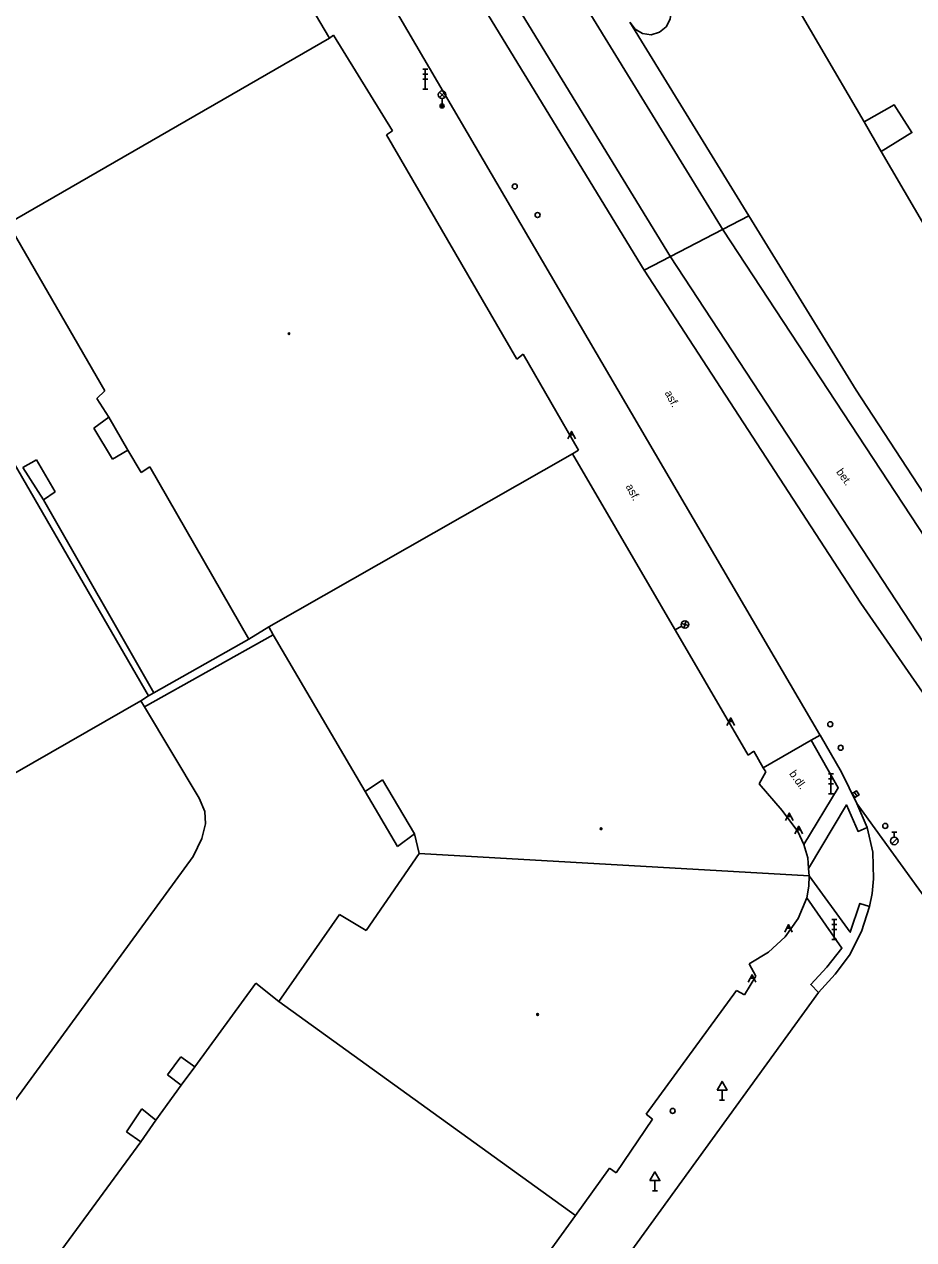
# Model space of a CAD drawing. Extents: x -599770 to -598493, y -1162076 to -1159209.
# Drawn here: x -599074.3 to -599029.8, y -1159556.9 to -1159496.2 of the extents above; entities that cross this region are included whole.
import ezdxf

# ---------------------------------------------------------------- set-up
doc = ezdxf.new("R2010")
doc.units = 0
doc.layers.add('Podklad', color=7, linetype='Continuous')

msp = doc.modelspace()

# ---------------------------------------------------------------- linework, layer by layer
at = {"layer": 'Podklad'}
for p, q in [((-599054.365, -1159498.44), (-599054.115, -1159498.44)), ((-599054.24, -1159499.44), (-599054.24, -1159498.44)), ((-599054.365, -1159498.69), (-599054.115, -1159498.69)), ((-599054.365, -1159498.94), (-599054.115, -1159498.94)), ((-599054.365, -1159499.44), (-599054.115, -1159499.44)), ((-599053.532, -1159499.85), (-599053.267, -1159499.585)), ((-599053.532, -1159499.585), (-599053.267, -1159499.85)), ((-599053.4, -1159499.905), (-599053.4, -1159500.28)), ((-599047.008, -1159516.72), (-599046.833, -1159516.72)), ((-599046.995, -1159516.695), (-599046.845, -1159516.695)), ((-599046.983, -1159516.67), (-599046.858, -1159516.67)), ((-599046.97, -1159516.645), (-599046.87, -1159516.645)), ((-599046.958, -1159516.62), (-599046.883, -1159516.62)), ((-599041.42, -1159526.282), (-599041.75, -1159526.46)), ((-599041.435, -1159526.139), (-599041.075, -1159526.246)), ((-599041.201, -1159526.013), (-599041.309, -1159526.372)), ((-599039.057, -1159531.04), (-599038.882, -1159531.04)), ((-599039.045, -1159531.015), (-599038.895, -1159531.015)), ((-599039.032, -1159530.99), (-599038.907, -1159530.99)), ((-599039.02, -1159530.965), (-599038.92, -1159530.965)), ((-599039.007, -1159530.94), (-599038.932, -1159530.94)), ((-599034.085, -1159533.65), (-599033.835, -1159533.65)), ((-599033.96, -1159534.65), (-599033.96, -1159533.65)), ((-599034.085, -1159533.9), (-599033.835, -1159533.9)), ((-599034.085, -1159534.15), (-599033.835, -1159534.15)), ((-599034.085, -1159534.65), (-599033.835, -1159534.65)), ((-599032.789, -1159534.566), (-599032.651, -1159534.774)), ((-599036.127, -1159535.79), (-599035.952, -1159535.79)), ((-599036.115, -1159535.765), (-599035.965, -1159535.765)), ((-599036.102, -1159535.74), (-599035.977, -1159535.74)), ((-599036.09, -1159535.715), (-599035.99, -1159535.715)), ((-599036.077, -1159535.69), (-599036.002, -1159535.69)), ((-599035.658, -1159536.45), (-599035.483, -1159536.45)), ((-599035.645, -1159536.425), (-599035.495, -1159536.425)), ((-599035.633, -1159536.4), (-599035.508, -1159536.4)), ((-599035.62, -1159536.375), (-599035.52, -1159536.375)), ((-599035.608, -1159536.35), (-599035.533, -1159536.35)), ((-599030.915, -1159536.573), (-599030.665, -1159536.573)), ((-599030.79, -1159536.823), (-599030.79, -1159536.573)), ((-599030.919, -1159537.146), (-599030.654, -1159536.881)), ((-599033.915, -1159540.94), (-599033.665, -1159540.94)), ((-599033.79, -1159541.94), (-599033.79, -1159540.94)), ((-599036.167, -1159541.36), (-599035.992, -1159541.36)), ((-599036.155, -1159541.335), (-599036.005, -1159541.335)), ((-599036.142, -1159541.31), (-599036.017, -1159541.31)), ((-599036.13, -1159541.285), (-599036.03, -1159541.285)), ((-599036.117, -1159541.26), (-599036.042, -1159541.26)), ((-599033.915, -1159541.19), (-599033.665, -1159541.19)), ((-599033.915, -1159541.44), (-599033.665, -1159541.44)), ((-599033.915, -1159541.94), (-599033.665, -1159541.94)), ((-599037.987, -1159543.87), (-599037.812, -1159543.87)), ((-599037.975, -1159543.845), (-599037.825, -1159543.845)), ((-599037.962, -1159543.82), (-599037.837, -1159543.82)), ((-599037.95, -1159543.795), (-599037.85, -1159543.795)), ((-599037.937, -1159543.77), (-599037.862, -1159543.77)), ((-599039.4, -1159549.461), (-599039.4, -1159549.97)), ((-599039.525, -1159549.97), (-599039.275, -1159549.97)), ((-599042.76, -1159553.981), (-599042.76, -1159554.49)), ((-599042.885, -1159554.49), (-599042.635, -1159554.49))]:
    msp.add_line(p, q, dxfattribs=at)
for points in [[(-599039.34, -1159506.49), (-599081.92, -1159437.24), (-599097.95, -1159410.38), (-599103.87, -1159400.3), (-599106.93, -1159394.94), (-599112.18, -1159386.13), (-599122.02, -1159369.06), (-599131.59, -1159352.73), (-599141.23, -1159336.24), (-599151.13, -1159319.11), (-599165.12, -1159295.05), (-599171.44, -1159284.11), (-599177.89, -1159272.64), (-599183.68, -1159262.09), (-599192.24, -1159246.86)], [(-599194.89, -1159248.28), (-599186.31, -1159263.55), (-599180.61, -1159273.94), (-599174.09, -1159285.5), (-599167.84, -1159296.37), (-599153.7, -1159320.73), (-599143.87, -1159337.58), (-599134.14, -1159354.17), (-599124.59, -1159370.66), (-599115.4, -1159386.56), (-599106.63, -1159401.44), (-599100.63, -1159411.8), (-599090.87, -1159427.91), (-599085.27, -1159437.13), (-599041.98, -1159507.82)], [(-599068.8, -1159438.56), (-599067.72, -1159440.4), (-599067.03, -1159441.58), (-599064.38, -1159446.12), (-599063.64, -1159447.39), (-599056.74, -1159459.21), (-599055.91, -1159460.63), (-599054.055, -1159463.812), (-599052.23, -1159466.93), (-599051.39, -1159468.37), (-599044.73, -1159479.79), (-599043.89, -1159481.22), (-599040, -1159487.89), (-599039.14, -1159489.36), (-599032.3, -1159501.07)], [(-599034.5, -1159531.73), (-599034.52, -1159531.7), (-599070.453, -1159470.331), (-599084.88, -1159445.69)], [(-599067.11, -1159469.527), (-599043.29, -1159508.48)], [(-599060.85, -1159493.77), (-599059.02, -1159496.89)], [(-599042.09, -1159495.1), (-599041.95, -1159495.51), (-599041.99, -1159495.94), (-599042.2, -1159496.33), (-599042.53, -1159496.6), (-599042.95, -1159496.72), (-599043.38, -1159496.66), (-599043.75, -1159496.44), (-599044.01, -1159496.09)], [(-599038.07, -1159505.77), (-599044.01, -1159496.09)], [(-599059.02, -1159496.89), (-599075.09, -1159506.15)], [(-599059.02, -1159496.89), (-599058.83, -1159496.75)], [(-599058.83, -1159496.75), (-599055.88, -1159501.52)], [(-599032.3, -1159501.07), (-599030.8, -1159500.22), (-599029.91, -1159501.61), (-599031.44, -1159502.56)], [(-599055.88, -1159501.52), (-599056.18, -1159501.73)], [(-599032.3, -1159501.07), (-599031.44, -1159502.56)], [(-599056.18, -1159501.73), (-599049.66, -1159512.93)], [(-599031.44, -1159502.56), (-599028.12, -1159508.26)], [(-599022.32, -1159539.75), (-599025.24, -1159535.53), (-599032.46, -1159525.13), (-599043.29, -1159508.48), (-599038.07, -1159505.77), (-599032.7, -1159514.48), (-599028.48, -1159520.93), (-599020.59, -1159532.38)], [(-599070.26, -1159514.52), (-599075.09, -1159506.15)], [(-599010.1, -1159549.52), (-599019.22, -1159536.68), (-599024.35, -1159529.31), (-599039.34, -1159506.49)], [(-599012.96, -1159550.69), (-599026.91, -1159530.78), (-599041.98, -1159507.82)], [(-599068.08, -1159529.76), (-599080.11, -1159508.99)], [(-599049.66, -1159512.93), (-599049.35, -1159512.69)], [(-599049.35, -1159512.69), (-599046.58, -1159517.48)], [(-599070.65, -1159514.9), (-599070.26, -1159514.52)], [(-599070.06, -1159515.83), (-599070.65, -1159514.9)], [(-599070.06, -1159515.83), (-599070.8, -1159516.38)], [(-599069.1, -1159517.48), (-599070.06, -1159515.83)], [(-599070.8, -1159516.38), (-599069.88, -1159517.93)], [(-599047.108, -1159516.92), (-599046.92, -1159516.545), (-599046.733, -1159516.92)], [(-599074.36, -1159518.34), (-599073.68, -1159517.97)], [(-599073.68, -1159517.97), (-599072.74, -1159519.57)], [(-599069.88, -1159517.93), (-599069.1, -1159517.48)], [(-599068.44, -1159518.6), (-599069.1, -1159517.48)], [(-599046.88, -1159517.66), (-599062.05, -1159526.31)], [(-599046.58, -1159517.48), (-599046.88, -1159517.66)], [(-599046.88, -1159517.66), (-599038.1, -1159532.72)], [(-599074.36, -1159518.34), (-599073.33, -1159519.96)], [(-599068.01, -1159518.32), (-599068.44, -1159518.6)], [(-599063.05, -1159526.92), (-599068.01, -1159518.32)], [(-599072.74, -1159519.57), (-599073.33, -1159519.96)], [(-599073.33, -1159519.96), (-599067.81, -1159529.6)], [(-599062.05, -1159526.31), (-599063.05, -1159526.92)], [(-599061.84, -1159526.71), (-599062.05, -1159526.31)], [(-599068.27, -1159530.3), (-599061.84, -1159526.71)], [(-599063.05, -1159526.92), (-599067.81, -1159529.6)], [(-599057.25, -1159534.53), (-599061.84, -1159526.71)], [(-599074.76, -1159533.63), (-599068.45, -1159530)], [(-599068.45, -1159530), (-599068.08, -1159529.76)], [(-599068.27, -1159530.3), (-599068.45, -1159530)], [(-599067.81, -1159529.6), (-599068.08, -1159529.76)], [(-599065.54, -1159534.87), (-599068.27, -1159530.3)], [(-599039.157, -1159531.24), (-599038.97, -1159530.865), (-599038.782, -1159531.24)], [(-599034.94, -1159531.97), (-599037.34, -1159533.35)], [(-599035.32, -1159537.18), (-599033.59, -1159534.35), (-599034.94, -1159531.97)], [(-599034.94, -1159531.97), (-599034.5, -1159531.73)], [(-599032.66, -1159535.14), (-599033.43, -1159533.58), (-599034.5, -1159531.73)], [(-599038.1, -1159532.72), (-599037.81, -1159532.53)], [(-599037.81, -1159532.53), (-599037.34, -1159533.35)], [(-599037.22, -1159533.56), (-599037.55, -1159534.16)], [(-599037.34, -1159533.35), (-599037.22, -1159533.56)], [(-599056.37, -1159533.96), (-599057.25, -1159534.53)], [(-599054.77, -1159536.66), (-599056.37, -1159533.96)], [(-599037.55, -1159534.16), (-599036.4, -1159535.48)], [(-599065.25, -1159535.53), (-599065.54, -1159534.87)], [(-599057.25, -1159534.53), (-599055.63, -1159537.29)], [(-599065.23, -1159536.16), (-599065.25, -1159535.53)], [(-599036.4, -1159535.48), (-599035.62, -1159536.54)], [(-599032.14, -1159536.34), (-599032.6, -1159536.53), (-599033.18, -1159535.21), (-599035.08, -1159538.38)], [(-599032.66, -1159535.14), (-599032.14, -1159536.34)], [(-599020.913, -1159551.689), (-599021.06, -1159551.48), (-599028.655, -1159540.686), (-599032.66, -1159535.14)], [(-599065.4, -1159536.89), (-599065.23, -1159536.16)], [(-599036.227, -1159535.99), (-599036.04, -1159535.615), (-599035.852, -1159535.99)], [(-599055.63, -1159537.29), (-599054.77, -1159536.66)], [(-599054.54, -1159537.64), (-599054.77, -1159536.66)], [(-599035.758, -1159536.65), (-599035.57, -1159536.275), (-599035.383, -1159536.65)], [(-599035.62, -1159536.54), (-599035.32, -1159537.18)], [(-599032.14, -1159536.34), (-599031.87, -1159537.57), (-599031.83, -1159538.9), (-599031.9, -1159539.64), (-599032.03, -1159540.28)], [(-599065.84, -1159537.79), (-599065.4, -1159536.89)], [(-599035.32, -1159537.18), (-599035.12, -1159537.86)], [(-599079.54, -1159556.52), (-599065.84, -1159537.79)], [(-599057.19, -1159541.49), (-599054.54, -1159537.64)], [(-599054.54, -1159537.64), (-599035.05, -1159538.76)], [(-599035.12, -1159537.86), (-599035.08, -1159538.38)], [(-599035.08, -1159538.38), (-599035.05, -1159538.76)], [(-599035.05, -1159538.76), (-599035.06, -1159539.27)], [(-599035.05, -1159538.76), (-599032.99, -1159541.57), (-599032.51, -1159540.13), (-599032.03, -1159540.28)], [(-599035.17, -1159539.86), (-599035.6, -1159540.88)], [(-599035.06, -1159539.27), (-599035.17, -1159539.86)], [(-599034.58, -1159544.58), (-599034.97, -1159544.18), (-599034.16, -1159543.32), (-599033.41, -1159542.36), (-599035.17, -1159539.86)], [(-599032.03, -1159540.28), (-599032.43, -1159541.54), (-599033.03, -1159542.71), (-599033.74, -1159543.67), (-599034.58, -1159544.58)], [(-599061.55, -1159545.03), (-599058.52, -1159540.68)], [(-599058.52, -1159540.68), (-599057.19, -1159541.49)], [(-599035.6, -1159540.88), (-599036.25, -1159541.8)], [(-599036.267, -1159541.56), (-599036.08, -1159541.185), (-599035.892, -1159541.56)], [(-599036.25, -1159541.8), (-599037.08, -1159542.57)], [(-599037.08, -1159542.57), (-599038.04, -1159543.15)], [(-599038.04, -1159543.15), (-599037.71, -1159543.76)], [(-599037.71, -1159543.76), (-599038.28, -1159544.7)], [(-599038.087, -1159544.07), (-599037.9, -1159543.695), (-599037.712, -1159544.07)], [(-599066.03, -1159587.98), (-599034.58, -1159544.58)], [(-599065.75, -1159548.3), (-599062.71, -1159544.12)], [(-599062.71, -1159544.12), (-599061.55, -1159545.03)], [(-599038.68, -1159544.48), (-599043.19, -1159550.67)], [(-599038.28, -1159544.7), (-599038.68, -1159544.48)], [(-599061.55, -1159545.03), (-599046.72, -1159555.73)], [(-599067.12, -1159548.7), (-599066.46, -1159547.79)], [(-599066.46, -1159547.79), (-599065.75, -1159548.3)], [(-599066.44, -1159549.22), (-599065.75, -1159548.3)], [(-599066.44, -1159549.22), (-599067.12, -1159548.7)], [(-599067.7, -1159550.96), (-599066.44, -1159549.22)], [(-599069.18, -1159551.54), (-599068.4, -1159550.39)], [(-599068.4, -1159550.39), (-599067.7, -1159550.96)], [(-599043.19, -1159550.67), (-599042.87, -1159550.91)], [(-599068.46, -1159552.05), (-599067.7, -1159550.96)], [(-599042.87, -1159550.91), (-599044.69, -1159553.59)], [(-599068.46, -1159552.05), (-599069.18, -1159551.54)], [(-599077.34, -1159564.12), (-599068.46, -1159552.05)], [(-599045.02, -1159553.36), (-599046.72, -1159555.73)], [(-599044.69, -1159553.59), (-599045.02, -1159553.36)], [(-599046.72, -1159555.73), (-599049.18, -1159559.11)]]:
    msp.add_lwpolyline(points, dxfattribs=at)
for points in [[(-599032.893, -1159534.635), (-599032.755, -1159534.843), (-599032.547, -1159534.705), (-599032.685, -1159534.497)], [(-599039.65, -1159549.461), (-599039.15, -1159549.461), (-599039.4, -1159549.028)], [(-599043.01, -1159553.981), (-599042.51, -1159553.981), (-599042.76, -1159553.548)]]:
    msp.add_lwpolyline(points, close=True, dxfattribs=at)
for centre, radius in [((-599053.4, -1159499.718), 0.188), ((-599053.4, -1159500.28), 0.1), ((-599053.4, -1159500.28), 0.0723), ((-599053.4, -1159500.28), 0.0438), ((-599049.76, -1159504.3), 0.125), ((-599048.62, -1159505.73), 0.125), ((-599061.05, -1159511.66), 0.045), ((-599061.05, -1159511.66), 0.0199), ((-599041.255, -1159526.193), 0.188), ((-599033.99, -1159531.18), 0.125), ((-599033.47, -1159532.35), 0.125), ((-599031.24, -1159536.26), 0.125), ((-599045.45, -1159536.4), 0.045), ((-599045.45, -1159536.4), 0.0199), ((-599030.79, -1159537.01), 0.188), ((-599048.62, -1159545.68), 0.045), ((-599048.62, -1159545.68), 0.0199), ((-599041.87, -1159550.5), 0.125)]:
    msp.add_circle(centre, radius, dxfattribs=at)

# ---------------------------------------------------------------- texts
for s, rotation, p in [('asf.', 297.99, (-599042.28, -1159514.62)), ('bet.', 305.54, (-599033.71, -1159518.57)), ('asf.', 297.99, (-599044.23, -1159519.29)), ('b.dl.', 305.53, (-599036.06, -1159533.65))]:
    msp.add_text(s, height=0.4, rotation=rotation, dxfattribs=at).set_placement(p)

doc.saveas('drawing.dxf')
